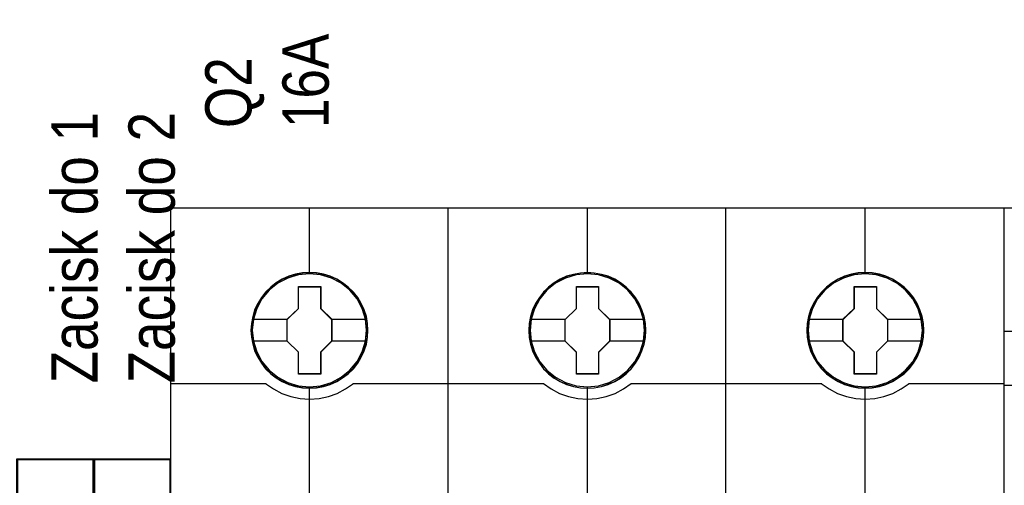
# Model space of a CAD drawing. Header units: millimetres. Extents: x -1290 to 1795, y -4192 to -1311.
# Tile 395 of 656: x 1442 to 1454, y -3650 to -3644. Entities that reach past the tile are written whole.
import ezdxf

# ---------------------------------------------------------------- set-up
doc = ezdxf.new("R2010")
doc.units = ezdxf.units.MM
doc.layers.add('45', color=7, linetype='Continuous')
doc.layers.add('Aparatura', color=7, linetype='Continuous', lineweight=13)
doc.styles.get("Standard").update_dxf_attribs({"font": 'ARIALN.TTF', "width": 0.8})

# ---------------------------------------------------------------- blocks, each defined once
blk = doc.blocks.new('*U193')
at = {"layer": '45', "color": 7}
for points in [[(423.504135, -83.678926), (405.49189, -83.678926), (405.49189, -165.701694), (423.504135, -165.701694), (441.50524, -165.701694), (459.517485, -165.701694), (459.517485, -83.678926), (441.50524, -83.678926), (423.504135, -83.678926)], [(418.289641, -91.600049), (418.267276, -91.147317), (418.194591, -90.700106), (418.038039, -90.269458), (417.859122, -89.855373), (417.624294, -89.463374), (417.344737, -89.115543), (417.014859, -88.795317), (416.645843, -88.519261), (416.276827, -88.276331), (415.846309, -88.094134), (415.41579, -87.967148), (414.957316, -87.884332), (414.504433, -87.856726), (414.045959, -87.884332), (413.604258, -87.967148), (413.156966, -88.094134), (412.743221, -88.276331), (412.351841, -88.519261), (411.994008, -88.795317), (411.658539, -89.115543), (411.390164, -89.463374), (411.149744, -89.855373), (410.948463, -90.269458), (410.831049, -90.700106), (410.74159, -91.147317), (410.708044, -91.600049), (410.74159, -92.04726), (410.831049, -92.483429), (410.948463, -92.919598), (411.149744, -93.333683), (411.390164, -93.720162), (411.658539, -94.084556), (411.994008, -94.404781), (412.351841, -94.680838), (412.743221, -94.912725), (413.156966, -95.094922), (413.604258, -95.23295), (414.045959, -95.321288), (414.504433, -95.343373), (414.957316, -95.321288), (415.41579, -95.23295), (415.846309, -95.094922), (416.276827, -94.912725), (416.645843, -94.680838), (417.014859, -94.404781), (417.344737, -94.084556), (417.624294, -93.720162), (417.859122, -93.333683), (418.038039, -92.919598), (418.194591, -92.483429), (418.267276, -92.04726), (418.289641, -91.600049)], [(418.289641, -91.600049), (418.267276, -91.147317), (418.194591, -90.700106), (418.038039, -90.269458), (417.859122, -89.855373), (417.624294, -89.463374), (417.344737, -89.115543), (417.014859, -88.795317), (416.645843, -88.519261), (416.276827, -88.276331), (415.846309, -88.094134), (415.41579, -87.967148), (414.957316, -87.884332), (414.504433, -87.856726), (414.045959, -87.884332), (413.604258, -87.967148), (413.156966, -88.094134), (412.743221, -88.276331), (412.351841, -88.519261), (411.994008, -88.795317), (411.658539, -89.115543), (411.390164, -89.463374), (411.149744, -89.855373), (410.948463, -90.269458), (410.831049, -90.700106), (410.74159, -91.147317), (410.708044, -91.600049), (410.74159, -92.04726), (410.831049, -92.483429), (410.948463, -92.919598), (411.149744, -93.333683), (411.390164, -93.720162), (411.658539, -94.084556), (411.994008, -94.404781), (412.351841, -94.680838), (412.743221, -94.912725), (413.156966, -95.094922), (413.604258, -95.23295), (414.045959, -95.321288), (414.504433, -95.343373), (414.957316, -95.321288), (415.41579, -95.23295), (415.846309, -95.094922), (416.276827, -94.912725), (416.645843, -94.680838), (417.014859, -94.404781), (417.344737, -94.084556), (417.624294, -93.720162), (417.859122, -93.333683), (418.038039, -92.919598), (418.194591, -92.483429), (418.267276, -92.04726), (418.289641, -91.600049)], [(436.289219, -91.605435), (436.266859, -91.152703), (436.194189, -90.705492), (436.037669, -90.274844), (435.85879, -89.86076), (435.62401, -89.46876), (435.344511, -89.120929), (435.014701, -88.800703), (434.651352, -88.519126), (434.276823, -88.281718), (433.846394, -88.09952), (433.415965, -87.972534), (432.957586, -87.889718), (432.504797, -87.862112), (432.052007, -87.889718), (431.604808, -87.972534), (431.157609, -88.09952), (430.74395, -88.281718), (430.352651, -88.519126), (429.994892, -88.800703), (429.659492, -89.120929), (429.396763, -89.46876), (429.150803, -89.86076), (428.955154, -90.274844), (428.832174, -90.705492), (428.742734, -91.152703), (428.714784, -91.605435), (428.742734, -92.052647), (428.832174, -92.488815), (428.955154, -92.924984), (429.150803, -93.339069), (429.396763, -93.725548), (429.659492, -94.089942), (429.994892, -94.410167), (430.352651, -94.686224), (430.74395, -94.918111), (431.157609, -95.100308), (431.604808, -95.238336), (432.052007, -95.326674), (432.504797, -95.348759), (432.957586, -95.326674), (433.415965, -95.238336), (433.846394, -95.100308), (434.276823, -94.918111), (434.651352, -94.686224), (435.014701, -94.410167), (435.344511, -94.089942), (435.62401, -93.725548), (435.85879, -93.339069), (436.037669, -92.924984), (436.194189, -92.488815), (436.266859, -92.052647), (436.289219, -91.605435)], [(436.289219, -91.605435), (436.266859, -91.152703), (436.194189, -90.705492), (436.037669, -90.274844), (435.85879, -89.86076), (435.62401, -89.46876), (435.344511, -89.120929), (435.014701, -88.800703), (434.651352, -88.519126), (434.276823, -88.281718), (433.846394, -88.09952), (433.415965, -87.972534), (432.957586, -87.889718), (432.504797, -87.862112), (432.052007, -87.889718), (431.604808, -87.972534), (431.157609, -88.09952), (430.74395, -88.281718), (430.352651, -88.519126), (429.994892, -88.800703), (429.659492, -89.120929), (429.396763, -89.46876), (429.150803, -89.86076), (428.955154, -90.274844), (428.832174, -90.705492), (428.742734, -91.152703), (428.714784, -91.605435), (428.742734, -92.052647), (428.832174, -92.488815), (428.955154, -92.924984), (429.150803, -93.339069), (429.396763, -93.725548), (429.659492, -94.089942), (429.994892, -94.410167), (430.352651, -94.686224), (430.74395, -94.918111), (431.157609, -95.100308), (431.604808, -95.238336), (432.052007, -95.326674), (432.504797, -95.348759), (432.957586, -95.326674), (433.415965, -95.238336), (433.846394, -95.100308), (434.276823, -94.918111), (434.651352, -94.686224), (435.014701, -94.410167), (435.344511, -94.089942), (435.62401, -93.725548), (435.85879, -93.339069), (436.037669, -92.924984), (436.194189, -92.488815), (436.266859, -92.052647), (436.289219, -91.605435)], [(436.274894, -91.606333), (436.252624, -91.155446), (436.180246, -90.710058), (436.024355, -90.281166), (435.846194, -89.86877), (435.612358, -89.478368), (435.333982, -89.131955), (435.005498, -88.813035), (434.643609, -88.532606), (434.270585, -88.296165), (433.841886, -88.114711), (433.413187, -87.988243), (432.95665, -87.905763), (432.505681, -87.87827), (432.054711, -87.905763), (431.609309, -87.988243), (431.163908, -88.114711), (430.751911, -88.296165), (430.362184, -88.532606), (430.005863, -88.813035), (429.671811, -89.131955), (429.410138, -89.478368), (429.165167, -89.86877), (428.970304, -90.281166), (428.847818, -90.710058), (428.758738, -91.155446), (428.7309, -91.606333), (428.758738, -92.051721), (428.847818, -92.486112), (428.970304, -92.920503), (429.165167, -93.332899), (429.410138, -93.717802), (429.671811, -94.080711), (430.005863, -94.399631), (430.362184, -94.674562), (430.751911, -94.905504), (431.163908, -95.086958), (431.609309, -95.224424), (432.054711, -95.312401), (432.505681, -95.334396), (432.95665, -95.312401), (433.413187, -95.224424), (433.841886, -95.086958), (434.270585, -94.905504), (434.643609, -94.674562), (435.005498, -94.399631), (435.333982, -94.080711), (435.612358, -93.717802), (435.846194, -93.332899), (436.024355, -92.920503), (436.180246, -92.486112), (436.252624, -92.051721), (436.274894, -91.606333)], [(454.29596, -91.600049), (454.2736, -91.147317), (454.200933, -90.700106), (454.044417, -90.269458), (453.865543, -89.855373), (453.63077, -89.463374), (453.351279, -89.115543), (453.021479, -88.795317), (452.65255, -88.519261), (452.283622, -88.276331), (451.853205, -88.094134), (451.422788, -87.967148), (450.964422, -87.884332), (450.511646, -87.856726), (450.05328, -87.884332), (449.611684, -87.967148), (449.164498, -88.094134), (448.75085, -88.276331), (448.359562, -88.519261), (448.001814, -88.795317), (447.666424, -89.115543), (447.403702, -89.463374), (447.15775, -89.855373), (446.956516, -90.269458), (446.839129, -90.700106), (446.749692, -91.147317), (446.716153, -91.600049), (446.749692, -92.04726), (446.839129, -92.483429), (446.956516, -92.919598), (447.15775, -93.333683), (447.403702, -93.720162), (447.666424, -94.084556), (448.001814, -94.404781), (448.359562, -94.680838), (448.75085, -94.912725), (449.164498, -95.094922), (449.611684, -95.23295), (450.05328, -95.321288), (450.511646, -95.343373), (450.964422, -95.321288), (451.422788, -95.23295), (451.853205, -95.094922), (452.283622, -94.912725), (452.65255, -94.680838), (453.021479, -94.404781), (453.351279, -94.084556), (453.63077, -93.720162), (453.865543, -93.333683), (454.044417, -92.919598), (454.200933, -92.483429), (454.2736, -92.04726), (454.29596, -91.600049)], [(454.29596, -91.600049), (454.2736, -91.147317), (454.200933, -90.700106), (454.044417, -90.269458), (453.865543, -89.855373), (453.63077, -89.463374), (453.351279, -89.115543), (453.021479, -88.795317), (452.65255, -88.519261), (452.283622, -88.276331), (451.853205, -88.094134), (451.422788, -87.967148), (450.964422, -87.884332), (450.511646, -87.856726), (450.05328, -87.884332), (449.611684, -87.967148), (449.164498, -88.094134), (448.75085, -88.276331), (448.359562, -88.519261), (448.001814, -88.795317), (447.666424, -89.115543), (447.403702, -89.463374), (447.15775, -89.855373), (446.956516, -90.269458), (446.839129, -90.700106), (446.749692, -91.147317), (446.716153, -91.600049), (446.749692, -92.04726), (446.839129, -92.483429), (446.956516, -92.919598), (447.15775, -93.333683), (447.403702, -93.720162), (447.666424, -94.084556), (448.001814, -94.404781), (448.359562, -94.680838), (448.75085, -94.912725), (449.164498, -95.094922), (449.611684, -95.23295), (450.05328, -95.321288), (450.511646, -95.343373), (450.964422, -95.321288), (451.422788, -95.23295), (451.853205, -95.094922), (452.283622, -94.912725), (452.65255, -94.680838), (453.021479, -94.404781), (453.351279, -94.084556), (453.63077, -93.720162), (453.865543, -93.333683), (454.044417, -92.919598), (454.200933, -92.483429), (454.2736, -92.04726), (454.29596, -91.600049)], [(454.281634, -91.600049), (454.259365, -91.149271), (454.186989, -90.70399), (454.031102, -90.275201), (453.852946, -89.862904), (453.619116, -89.472597), (453.340747, -89.126267), (453.012272, -88.807424), (452.644825, -88.532559), (452.277378, -88.290678), (451.84869, -88.109268), (451.420002, -87.98283), (450.963477, -87.900371), (450.512519, -87.872884), (450.055994, -87.900371), (449.616171, -87.98283), (449.170781, -88.109268), (448.758795, -88.290678), (448.369078, -88.532559), (448.012766, -88.807424), (447.678723, -89.126267), (447.417057, -89.472597), (447.172092, -89.862904), (446.971666, -90.275201), (446.854751, -90.70399), (446.765673, -91.149271), (446.732269, -91.600049), (446.765673, -92.04533), (446.854751, -92.479616), (446.971666, -92.913902), (447.172092, -93.3262), (447.417057, -93.71101), (447.678723, -94.073831), (448.012766, -94.392674), (448.369078, -94.667539), (448.758795, -94.898426), (449.170781, -95.079836), (449.616171, -95.217269), (450.055994, -95.305225), (450.512519, -95.327214), (450.963477, -95.305225), (451.420002, -95.217269), (451.84869, -95.079836), (452.277378, -94.898426), (452.644825, -94.667539), (453.012272, -94.392674), (453.340747, -94.073831), (453.619116, -93.71101), (453.852946, -93.3262), (454.031102, -92.913902), (454.186989, -92.479616), (454.259365, -92.04533), (454.281634, -91.600049)], [(413.78943, -88.757996), (415.230514, -88.757996), (415.230514, -90.173565), (415.951056, -90.881349), (415.951056, -92.302448), (415.230514, -93.021291), (415.230514, -94.43133), (413.78943, -94.43133), (413.78943, -93.021291), (413.052, -92.302448), (413.052, -90.881349), (413.78943, -90.173565), (413.78943, -88.757996)], [(413.78943, -88.757996), (415.230514, -88.757996), (415.230514, -88.757996), (415.230514, -90.173565), (415.230514, -90.173565), (415.951056, -90.881349), (415.951056, -90.881349), (415.951056, -92.302448), (415.951056, -92.302448), (415.230514, -93.021291), (415.230514, -93.021291), (415.230514, -94.43133), (415.230514, -94.43133), (413.78943, -94.43133), (413.78943, -94.43133), (413.78943, -93.021291), (413.78943, -93.021291), (413.052, -92.302448), (413.052, -92.302448), (413.052, -90.881349), (413.052, -90.881349), (413.78943, -90.173565), (413.78943, -90.173565), (413.78943, -88.757996), (413.78943, -88.757996)], [(413.796012, -88.774154), (415.221964, -88.774154), (415.221964, -90.18166), (415.934941, -90.885412), (415.934941, -92.298416), (415.221964, -93.013165), (415.221964, -94.415172), (413.796012, -94.415172), (413.796012, -93.013165), (413.066325, -92.298416), (413.066325, -90.885412), (413.796012, -90.18166), (413.796012, -88.774154)], [(431.796236, -88.757996), (433.237449, -88.757996), (433.237449, -90.179059), (433.952425, -90.886825), (433.952425, -92.307887), (433.237449, -93.026713), (433.237449, -94.436716), (431.796236, -94.436716), (431.796236, -93.026713), (431.058741, -92.307887), (431.058741, -90.886825), (431.796236, -90.179059), (431.796236, -88.757996)], [(431.796236, -88.757996), (433.237449, -88.757996), (433.237449, -88.757996), (433.237449, -90.179059), (433.237449, -90.179059), (433.952425, -90.886825), (433.952425, -90.886825), (433.952425, -92.307887), (433.952425, -92.307887), (433.237449, -93.026713), (433.237449, -93.026713), (433.237449, -94.436716), (433.237449, -94.436716), (431.796236, -94.436716), (431.796236, -94.436716), (431.796236, -93.026713), (431.796236, -93.026713), (431.058741, -92.307887), (431.058741, -92.307887), (431.058741, -90.886825), (431.058741, -90.886825), (431.796236, -90.179059), (431.796236, -90.179059), (431.796236, -88.757996), (431.796236, -88.757996)], [(431.802803, -88.774154), (433.228854, -88.774154), (433.228854, -90.18713), (433.936309, -90.890869), (433.936309, -92.303844), (433.228854, -93.018579), (433.228854, -94.420558), (431.802803, -94.420558), (431.802803, -93.018579), (431.073066, -92.303844), (431.073066, -90.890869), (431.802803, -90.18713), (431.802803, -88.774154)], [(449.797347, -88.757996), (451.23856, -88.757996), (451.23856, -90.173565), (451.959166, -90.881349), (451.959166, -92.302448), (451.23856, -93.021291), (451.23856, -94.43133), (449.797347, -94.43133), (449.797347, -93.021291), (449.065481, -92.302448), (449.065481, -90.881349), (449.797347, -90.173565), (449.797347, -88.757996)], [(449.797347, -88.757996), (451.23856, -88.757996), (451.23856, -88.757996), (451.23856, -90.173565), (451.23856, -90.173565), (451.959166, -90.881349), (451.959166, -90.881349), (451.959166, -92.302448), (451.959166, -92.302448), (451.23856, -93.021291), (451.23856, -93.021291), (451.23856, -94.43133), (451.23856, -94.43133), (449.797347, -94.43133), (449.797347, -94.43133), (449.797347, -93.021291), (449.797347, -93.021291), (449.065481, -92.302448), (449.065481, -92.302448), (449.065481, -90.881349), (449.065481, -90.881349), (449.797347, -90.173565), (449.797347, -90.173565), (449.797347, -88.757996), (449.797347, -88.757996)], [(449.803973, -88.774154), (451.230024, -88.774154), (451.230024, -90.18166), (451.94305, -90.885412), (451.94305, -92.298416), (451.230024, -93.013165), (451.230024, -94.415172), (449.803973, -94.415172), (449.803973, -93.013165), (449.079806, -92.298416), (449.079806, -90.885412), (449.803973, -90.18166), (449.803973, -88.774154)]]:
    blk.add_lwpolyline(points, close=True, dxfattribs=at)
at = {"layer": '45', "color": 139}
for points in [[(423.504135, -83.678926), (405.49189, -83.678926), (405.49189, -165.701694), (423.504135, -165.701694), (441.50524, -165.701694), (459.517485, -165.701694), (459.517485, -83.678926), (441.50524, -83.678926), (423.504135, -83.678926)], [(423.510102, -83.695084), (405.508006, -83.695084), (405.508006, -165.685536), (423.510102, -165.685536), (441.501064, -165.685536), (459.503159, -165.685536), (459.503159, -83.695084), (441.501064, -83.695084), (423.510102, -83.695084)], [(418.20548, -91.594595), (418.132799, -90.876791), (417.925937, -90.192115), (417.584894, -89.557134), (417.126442, -88.999455), (416.561764, -88.552207), (415.918814, -88.215391), (415.219955, -88.005571), (414.498733, -87.939312), (413.77751, -88.005571), (413.089833, -88.215391), (412.446883, -88.552207), (411.882205, -88.999455), (411.423753, -89.557134), (411.08271, -90.192115), (410.864666, -90.876791), (410.797576, -91.594595), (410.864666, -92.306879), (411.08271, -92.997076), (411.423753, -93.621014), (411.882205, -94.178693), (412.446883, -94.631462), (413.089833, -94.968278), (413.77751, -95.18362), (414.498733, -95.2554), (415.219955, -95.18362), (415.918814, -94.968278), (416.561764, -94.631462), (417.126442, -94.178693), (417.584894, -93.621014), (417.925937, -92.997076), (418.132799, -92.306879), (418.20548, -91.594595)], [(418.210852, -91.594595), (418.138173, -90.876791), (417.931317, -90.192115), (417.584693, -89.562656), (417.120664, -89.004976), (416.567185, -88.552207), (415.924253, -88.220913), (415.225415, -88.005571), (414.504214, -87.939312), (413.783013, -88.005571), (413.084175, -88.220913), (412.446834, -88.552207), (411.887764, -89.004976), (411.418144, -89.562656), (411.077111, -90.192115), (410.870255, -90.876791), (410.797576, -91.594595), (410.870255, -92.306879), (411.077111, -92.997076), (411.418144, -93.626535), (411.887764, -94.184214), (412.446834, -94.636984), (413.084175, -94.9738), (413.783013, -95.18362), (414.504214, -95.2554), (415.225415, -95.18362), (415.924253, -94.9738), (416.567185, -94.636984), (417.120664, -94.184214), (417.584693, -93.626535), (417.931317, -92.997076), (418.138173, -92.306879), (418.210852, -91.594595)], [(436.212221, -91.594595), (436.133951, -90.876791), (435.927095, -90.192115), (435.586062, -89.562656), (435.127624, -89.004976), (434.562963, -88.552207), (433.920031, -88.220913), (433.226784, -88.005571), (432.499992, -87.939312), (431.778791, -88.005571), (431.091134, -88.220913), (430.448203, -88.552207), (429.883542, -89.004976), (429.425104, -89.562656), (429.084071, -90.192115), (428.871624, -90.876791), (428.798945, -91.594595), (428.871624, -92.306879), (429.084071, -92.997076), (429.425104, -93.626535), (429.883542, -94.184214), (430.448203, -94.636984), (431.091134, -94.9738), (431.778791, -95.18362), (432.499992, -95.2554), (433.226784, -95.18362), (433.920031, -94.9738), (434.562963, -94.636984), (435.127624, -94.184214), (435.586062, -93.626535), (435.927095, -92.997076), (436.133951, -92.306879), (436.212221, -91.594595)], [(436.212221, -91.599982), (436.139542, -90.882177), (435.932686, -90.197501), (435.586062, -89.56252), (435.122033, -89.004841), (434.568553, -88.552072), (433.925622, -88.220777), (433.226784, -88.010957), (432.505583, -87.944698), (431.784382, -88.010957), (431.085543, -88.220777), (430.448203, -88.552072), (429.889132, -89.004841), (429.425104, -89.56252), (429.07848, -90.197501), (428.871624, -90.882177), (428.798945, -91.599982), (428.871624, -92.312265), (429.07848, -93.002462), (429.425104, -93.6264), (429.889132, -94.184079), (430.448203, -94.636848), (431.085543, -94.973664), (431.784382, -95.189006), (432.505583, -95.260786), (433.226784, -95.189006), (433.925622, -94.973664), (434.568553, -94.636848), (435.122033, -94.184079), (435.586062, -93.6264), (435.932686, -93.002462), (436.139542, -92.312265), (436.212221, -91.599982)], [(454.21359, -91.599982), (454.140911, -90.882177), (453.934055, -90.197501), (453.593021, -89.56252), (453.123402, -89.004841), (452.569922, -88.552072), (451.926991, -88.220777), (451.228153, -88.010957), (450.506952, -87.944698), (449.785751, -88.010957), (449.086912, -88.220777), (448.449572, -88.552072), (447.890501, -89.004841), (447.426473, -89.56252), (447.079849, -90.197501), (446.872993, -90.882177), (446.800314, -91.599982), (446.872993, -92.312265), (447.079849, -93.002462), (447.426473, -93.6264), (447.890501, -94.184079), (448.449572, -94.636848), (449.086912, -94.973664), (449.785751, -95.189006), (450.506952, -95.260786), (451.228153, -95.189006), (451.926991, -94.973664), (452.569922, -94.636848), (453.123402, -94.184079), (453.593021, -93.6264), (453.934055, -93.002462), (454.140911, -92.312265), (454.21359, -91.599982)], [(454.21359, -91.594595), (454.135318, -90.876791), (453.928455, -90.192115), (453.587412, -89.562656), (453.128961, -89.004976), (452.564283, -88.552207), (451.921333, -88.220913), (451.228065, -88.005571), (450.506842, -87.939312), (449.780029, -88.005571), (449.092352, -88.220913), (448.449402, -88.552207), (447.884724, -89.004976), (447.426272, -89.562656), (447.085229, -90.192115), (446.872776, -90.876791), (446.805685, -91.594595), (446.872776, -92.306879), (447.085229, -92.997076), (447.426272, -93.626535), (447.884724, -94.184214), (448.449402, -94.636984), (449.092352, -94.9738), (449.780029, -95.18362), (450.506842, -95.2554), (451.228065, -95.18362), (451.921333, -94.9738), (452.564283, -94.636984), (453.128961, -94.184214), (453.587412, -93.626535), (453.928455, -92.997076), (454.135318, -92.306879), (454.21359, -91.594595)]]:
    blk.add_lwpolyline(points, close=True, dxfattribs=at)
for points in [[(414.488098, -83.678926), (414.488098, -87.966243)], [(423.493259, -102.478129), (423.493259, -83.678926)], [(432.489467, -83.678926), (432.489467, -87.966243)], [(441.483884, -102.478129), (441.483884, -83.678926)], [(450.489045, -83.678926), (450.489045, -87.966243)], [(405.49189, -95.041752), (411.692899, -95.041752)], [(411.660667, -95.041752), (412.164425, -95.393824), (412.707365, -95.677753), (413.289485, -95.887861), (413.888397, -96.018468), (414.504101, -96.052539), (415.119806, -96.018468), (415.724315, -95.887861), (416.300838, -95.677753), (416.843777, -95.393824), (417.353133, -95.041752)], [(417.320901, -95.041752), (429.694268, -95.041752)], [(429.660246, -95.041752), (430.164182, -95.393824), (430.707314, -95.677753), (431.28964, -95.887861), (431.888765, -96.018468), (432.504688, -96.052539), (433.12061, -96.018468), (433.719735, -95.887861), (434.302061, -95.677753), (434.845193, -95.393824), (435.349129, -95.041752)], [(435.316898, -95.041752), (447.690265, -95.041752)], [(447.656243, -95.041752), (448.165758, -95.393824), (448.708868, -95.677753), (449.285572, -95.887861), (449.890272, -96.018468), (450.50617, -96.052539), (451.122068, -96.018468), (451.721168, -95.887861), (452.297873, -95.677753), (452.846582, -95.393824), (453.350498, -95.041752)], [(453.318267, -95.041752), (459.517485, -95.041752)], [(414.488098, -95.233856), (414.488098, -102.478129)], [(432.489467, -95.233856), (432.489467, -102.478129)], [(450.489045, -95.233856), (450.489045, -102.478129)]]:
    blk.add_lwpolyline(points, dxfattribs=at)
at = {"layer": '45', "color": 59}
blk.add_lwpolyline([(423.493259, -102.478129), (423.493259, -83.678926)], dxfattribs=at)
blk.add_lwpolyline([(418.273525, -91.600049), (418.251255, -91.149271), (418.178879, -90.70399), (418.022993, -90.275201), (417.844837, -89.862904), (417.611007, -89.472597), (417.332638, -89.126267), (417.004162, -88.807424), (416.636715, -88.532559), (416.269268, -88.290678), (415.84058, -88.109268), (415.411892, -87.98283), (414.955367, -87.900371), (414.504409, -87.872884), (414.047884, -87.900371), (413.608061, -87.98283), (413.162671, -88.109268), (412.750685, -88.290678), (412.360969, -88.532559), (412.004656, -88.807424), (411.670614, -89.126267), (411.40338, -89.472597), (411.163982, -89.862904), (410.963557, -90.275201), (410.846642, -90.70399), (410.757564, -91.149271), (410.724159, -91.600049), (410.757564, -92.04533), (410.846642, -92.479616), (410.963557, -92.913902), (411.163982, -93.3262), (411.40338, -93.71101), (411.670614, -94.073831), (412.004656, -94.392674), (412.360969, -94.667539), (412.750685, -94.898426), (413.162671, -95.079836), (413.608061, -95.217269), (414.047884, -95.305225), (414.504409, -95.327214), (414.955367, -95.305225), (415.411892, -95.217269), (415.84058, -95.079836), (416.269268, -94.898426), (416.636715, -94.667539), (417.004162, -94.392674), (417.332638, -94.073831), (417.611007, -93.71101), (417.844837, -93.3262), (418.022993, -92.913902), (418.178879, -92.479616), (418.251255, -92.04533), (418.273525, -91.600049)], close=True, dxfattribs=at)
at = {"layer": '45', "color": 7}
for points in [[(410.779669, -90.869338), (413.084231, -90.869338)], [(415.918825, -90.869338), (418.216224, -90.869338)], [(428.78641, -90.874724), (431.090972, -90.874724)], [(433.918403, -90.874724), (436.217593, -90.874724)], [(446.787779, -90.869338), (449.097713, -90.869338)], [(451.925144, -90.869338), (454.224334, -90.869338)], [(410.779669, -92.282286), (413.084231, -92.282286)], [(415.918825, -92.282286), (418.216224, -92.282286)], [(428.78641, -92.287672), (431.090972, -92.287672)], [(433.918403, -92.287672), (436.217593, -92.287672)], [(446.787779, -92.282286), (449.097713, -92.282286)], [(451.925144, -92.282286), (454.224334, -92.282286)]]:
    blk.add_lwpolyline(points, dxfattribs=at)
blk = doc.blocks.new('*U195')
at = {"layer": '45', "color": 7}
for points in [[(477.474087, -83.678926), (468.479579, -83.678926), (468.479579, -83.678926), (459.479881, -83.678926), (459.479881, -83.678926), (459.479881, -166.635281), (459.479881, -166.635281), (468.479579, -166.635281), (468.479579, -166.635281), (477.474087, -166.635281), (477.474087, -166.635281), (477.474087, -83.678926), (477.474087, -83.678926)], [(477.468715, -83.682516), (468.479578, -83.682516), (459.485253, -83.682516), (459.485253, -166.63169), (468.479578, -166.63169), (477.468715, -166.63169), (477.468715, -83.682516)]]:
    blk.add_lwpolyline(points, close=True, dxfattribs=at)
for points in [[(468.485042, -91.668273), (459.479881, -91.668273)], [(468.485042, -95.163837), (459.479881, -95.163837)]]:
    blk.add_lwpolyline(points, dxfattribs=at)
blk = doc.blocks.new('*U251')
at = {"layer": '45', "color": 7}
for points in [[(435.005325, -698.804806), (435.005325, -750.882783)], [(435.005325, -701.989773), (439.999438, -701.989773)], [(435.005325, -705.968288), (439.999438, -705.968288)], [(435.005325, -720.315002), (439.999438, -720.315002)], [(435.005325, -729.279229), (439.999438, -729.279229)], [(435.005325, -743.613374), (439.999438, -743.613374)], [(435.005325, -747.602662), (439.999438, -747.602662)]]:
    blk.add_lwpolyline(points, dxfattribs=at)
for points in [[(435.005325, -750.882783), (439.999438, -750.882783), (439.999438, -750.882783), (439.999438, -698.804806), (439.999438, -698.804806), (435.005325, -698.804806), (435.005325, -750.882783)], [(435.050091, -750.837899), (439.954672, -750.837899), (439.954672, -698.84969), (435.050091, -698.84969), (435.050091, -750.837899)], [(439.512382, -712.888499), (439.466385, -712.438859), (439.318536, -712.009202), (439.078692, -711.616183), (438.756709, -711.293108), (438.369016, -711.049969), (437.948467, -710.900089), (437.50492, -710.85346), (437.058087, -710.900089), (436.624396, -711.049969), (436.249845, -711.293108), (435.927863, -711.616183), (435.688018, -712.009202), (435.540169, -712.438859), (435.494172, -712.888499), (435.540169, -713.34147), (435.688018, -713.767796), (435.927863, -714.160815), (436.249845, -714.48389), (436.624396, -714.727029), (437.058087, -714.88024), (437.50492, -714.923539), (437.948467, -714.88024), (438.369016, -714.727029), (438.756709, -714.48389), (439.078692, -714.160815), (439.318536, -713.767796), (439.466385, -713.34147), (439.512382, -712.888499)], [(439.465826, -712.888499), (439.420874, -712.448776), (439.276385, -712.028596), (439.041991, -711.644245), (438.727327, -711.328296), (438.348445, -711.090519), (437.937454, -710.943945), (437.503987, -710.898344), (437.06731, -710.943945), (436.643475, -711.090519), (436.277437, -711.328296), (435.962772, -711.644245), (435.728379, -712.028596), (435.58389, -712.448776), (435.538938, -712.888499), (435.58389, -713.33148), (435.728379, -713.748403), (435.962772, -714.132754), (436.277437, -714.448703), (436.643475, -714.686479), (437.06731, -714.836311), (437.503987, -714.878655), (437.937454, -714.836311), (438.348445, -714.686479), (438.727327, -714.448703), (439.041991, -714.132754), (439.276385, -713.748403), (439.420874, -713.33148), (439.465826, -712.888499)], [(439.512382, -736.798571), (439.466385, -736.33549), (439.318536, -735.905724), (439.078692, -735.525931), (438.756709, -735.202774), (438.369016, -734.959573), (437.948467, -734.806323), (437.50492, -734.749687), (437.058087, -734.806323), (436.624396, -734.959573), (436.249845, -735.202774), (435.927863, -735.525931), (435.688018, -735.905724), (435.540169, -736.33549), (435.494172, -736.798571), (435.540169, -737.248326), (435.688018, -737.678092), (435.927863, -738.057885), (436.249845, -738.384374), (436.624396, -738.627575), (437.058087, -738.777493), (437.50492, -738.834129), (437.948467, -738.777493), (438.369016, -738.627575), (438.756709, -738.384374), (439.078692, -738.057885), (439.318536, -737.678092), (439.466385, -737.248326), (439.512382, -736.798571)], [(439.465826, -736.798419), (439.420874, -736.345923), (439.276385, -735.92598), (439.041991, -735.554868), (438.727327, -735.239097), (438.348445, -735.001455), (437.937454, -734.851708), (437.503987, -734.796367), (437.06731, -734.851708), (436.643475, -735.001455), (436.277437, -735.239097), (435.962772, -735.554868), (435.728379, -735.92598), (435.58389, -736.345923), (435.538938, -736.798419), (435.58389, -737.237894), (435.728379, -737.657836), (435.962772, -738.028949), (436.277437, -738.347975), (436.643475, -738.585617), (437.06731, -738.732108), (437.503987, -738.78745), (437.937454, -738.732108), (438.348445, -738.585617), (438.727327, -738.347975), (439.041991, -738.028949), (439.276385, -737.657836), (439.420874, -737.237894), (439.465826, -736.798419)]]:
    blk.add_lwpolyline(points, close=True, dxfattribs=at)
blk = doc.blocks.new('*U252')
at = {"layer": '45', "color": 7}
for points in [[(440.00302, -698.804806), (440.00302, -750.882783)], [(440.00302, -701.989773), (444.997133, -701.989773)], [(440.00302, -705.968288), (444.997133, -705.968288)], [(440.00302, -720.315002), (444.997133, -720.315002)], [(440.00302, -729.279229), (444.997133, -729.279229)], [(440.00302, -743.613374), (444.997133, -743.613374)], [(440.00302, -747.602662), (444.997133, -747.602662)]]:
    blk.add_lwpolyline(points, dxfattribs=at)
for points in [[(440.00302, -750.882783), (444.997133, -750.882783), (444.997133, -750.882783), (444.997133, -698.804806), (444.997133, -698.804806), (440.00302, -698.804806), (440.00302, -750.882783)], [(440.047786, -750.837899), (444.952366, -750.837899), (444.952366, -698.84969), (440.047786, -698.84969), (440.047786, -750.837899)], [(444.508286, -712.888499), (444.462289, -712.438859), (444.314439, -712.009202), (444.074595, -711.616183), (443.752613, -711.293108), (443.364919, -711.049969), (442.944371, -710.900089), (442.500823, -710.85346), (442.053991, -710.900089), (441.6203, -711.049969), (441.245749, -711.293108), (440.923766, -711.616183), (440.683922, -712.009202), (440.536073, -712.438859), (440.490075, -712.888499), (440.536073, -713.34147), (440.683922, -713.767796), (440.923766, -714.160815), (441.245749, -714.48389), (441.6203, -714.727029), (442.053991, -714.88024), (442.500823, -714.923539), (442.944371, -714.88024), (443.364919, -714.727029), (443.752613, -714.48389), (444.074595, -714.160815), (444.314439, -713.767796), (444.462289, -713.34147), (444.508286, -712.888499)], [(444.46352, -712.888499), (444.418568, -712.448776), (444.274079, -712.028596), (444.039686, -711.644245), (443.725021, -711.328296), (443.346139, -711.090519), (442.935148, -710.943945), (442.501681, -710.898344), (442.065004, -710.943945), (441.64117, -711.090519), (441.275131, -711.328296), (440.960466, -711.644245), (440.726073, -712.028596), (440.581584, -712.448776), (440.536632, -712.888499), (440.581584, -713.33148), (440.726073, -713.748403), (440.960466, -714.132754), (441.275131, -714.448703), (441.64117, -714.686479), (442.065004, -714.836311), (442.501681, -714.878655), (442.935148, -714.836311), (443.346139, -714.686479), (443.725021, -714.448703), (444.039686, -714.132754), (444.274079, -713.748403), (444.418568, -713.33148), (444.46352, -712.888499)], [(444.508286, -736.798571), (444.462289, -736.33549), (444.314439, -735.905724), (444.074595, -735.525931), (443.752613, -735.202774), (443.364919, -734.959573), (442.944371, -734.806323), (442.500823, -734.749687), (442.053991, -734.806323), (441.6203, -734.959573), (441.245749, -735.202774), (440.923766, -735.525931), (440.683922, -735.905724), (440.536073, -736.33549), (440.490075, -736.798571), (440.536073, -737.248326), (440.683922, -737.678092), (440.923766, -738.057885), (441.245749, -738.384374), (441.6203, -738.627575), (442.053991, -738.777493), (442.500823, -738.834129), (442.944371, -738.777493), (443.364919, -738.627575), (443.752613, -738.384374), (444.074595, -738.057885), (444.314439, -737.678092), (444.462289, -737.248326), (444.508286, -736.798571)], [(444.46352, -736.798419), (444.418568, -736.345923), (444.274079, -735.92598), (444.039686, -735.554868), (443.725021, -735.239097), (443.346139, -735.001455), (442.935148, -734.851708), (442.501681, -734.796367), (442.065004, -734.851708), (441.64117, -735.001455), (441.275131, -735.239097), (440.960466, -735.554868), (440.726073, -735.92598), (440.581584, -736.345923), (440.536632, -736.798419), (440.581584, -737.237894), (440.726073, -737.657836), (440.960466, -738.028949), (441.275131, -738.347975), (441.64117, -738.585617), (442.065004, -738.732108), (442.501681, -738.78745), (442.935148, -738.732108), (443.346139, -738.585617), (443.725021, -738.347975), (444.039686, -738.028949), (444.274079, -737.657836), (444.418568, -737.237894), (444.46352, -736.798419)]]:
    blk.add_lwpolyline(points, close=True, dxfattribs=at)

msp = doc.modelspace()

# ---------------------------------------------------------------- block references
at = {"layer": 'Aparatura', "color": 7, "lineweight": 13}
ref = msp.add_blockref('*U193', (1362.454, -3629.895), dxfattribs=dict(at, xscale=0.2, yscale=0.2, zscale=0.2))
ref.add_attrib('Oznaczenie', 'Q2', (1444.604, -3645.595), dxfattribs={"layer": '0', "height": 0.6, "rotation": 90, "flags": 2})
ref.add_attrib('Pr¹d znamionowy', '16A', (1445.604, -3645.595), dxfattribs={"layer": '0', "height": 0.6, "rotation": 90, "flags": 2})
at = {"layer": 'Aparatura', "color": 7, "lineweight": 13, "xscale": 0.2, "yscale": 0.2, "zscale": 0.2}
msp.add_blockref('*U195', (1362.454, -3629.895), dxfattribs=at)
at = {"layer": 'Aparatura', "color": 7, "lineweight": 13}
ref = msp.add_blockref('*U251', (1354.559, -3510.121), dxfattribs=dict(at, xscale=0.2, yscale=0.2, zscale=0.2))
ref.add_attrib('Oznaczenie', 'Zacisk do 1', (1442.609, -3648.901), dxfattribs={"layer": '0', "height": 0.6, "rotation": 90, "flags": 2})
ref = msp.add_blockref('*U252', (1354.559, -3510.121), dxfattribs=dict(at, xscale=0.2, yscale=0.2, zscale=0.2))
ref.add_attrib('Oznaczenie', 'Zacisk do 2', (1443.609, -3648.901), dxfattribs={"layer": '0', "height": 0.6, "rotation": 90, "flags": 2})

doc.saveas('drawing.dxf')
